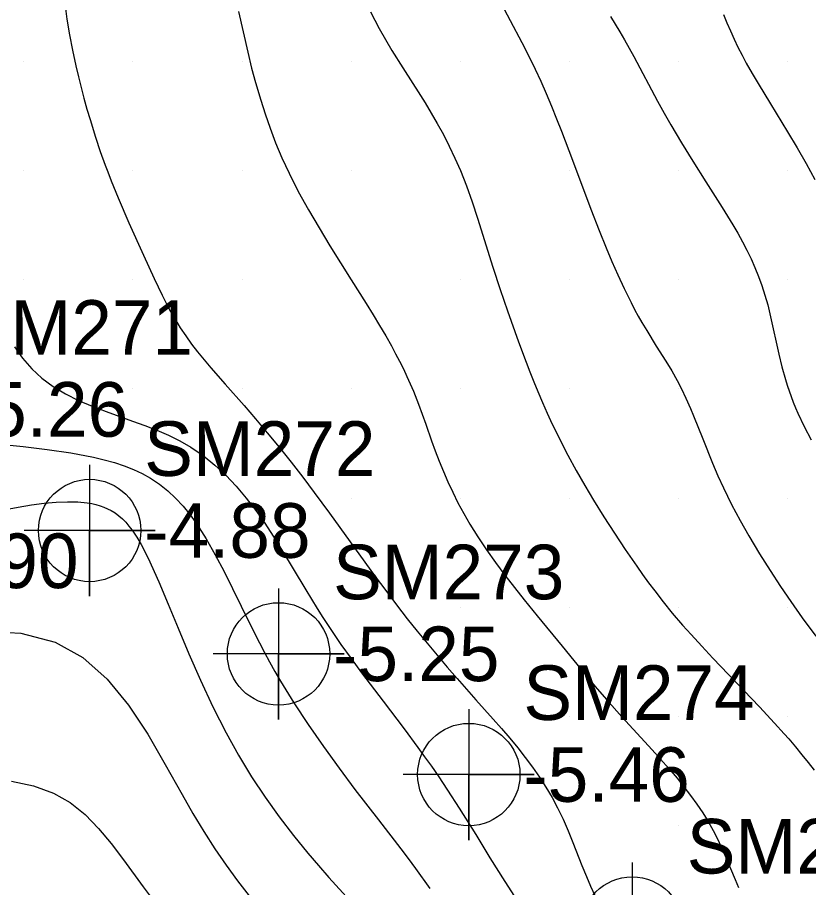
# Model space of a CAD drawing. Extents: x 2602990 to 2605851, y 618069 to 619180.
# Drawn here: x 2604199.71 to 2604235.95, y 618352.16 to 618392.01 of the extents above; entities that cross this region are included whole.
import ezdxf

# ---------------------------------------------------------------- set-up
doc = ezdxf.new("R2010")
doc.units = 0
for name, color, linetype in [('Default', 7, 'Continuous'), ('DTM Contours Major', 7, 'Continuous'), ('DTM Contours Minor', 7, 'Continuous'), ('Exist DTM Breakline', 7, 'Continuous'), ('Exist DTM Breakline Underwater', 7, 'Continuous'), ('Exist DTM Regular Point Underwater CELL', 7, 'Continuous'), ('Exist DTM Regular Point Underwater Cogo Elevation', 7, 'Continuous'), ('Exist DTM Regular Point Underwater Cogo Number', 7, 'Continuous'), ('Exist DTM Scan Elevation Point', 7, 'Continuous')]:
    doc.layers.add(name, color=color, linetype=linetype)

# ---------------------------------------------------------------- blocks, each defined once
blk = doc.blocks.new('POINT_DISPLAY')
at = {"layer": 'Default'}
blk.add_line((0, 0), (0, 0), dxfattribs=at)

msp = doc.modelspace()

# ---------------------------------------------------------------- linework, layer by layer
at = {"layer": 'DTM Contours Major'}
msp.add_lwpolyline([(2604215.888, 618392.269), (2604216.082, 618391.886), (2604216.282, 618391.508), (2604216.565, 618391.003), (2604216.862, 618390.503), (2604217.366, 618389.698), (2604218.174, 618388.432), (2604218.383, 618388.095), (2604218.663, 618387.632), (2604218.942, 618387.149), (2604219.219, 618386.646), (2604219.489, 618386.121), (2604219.751, 618385.572), (2604220, 618385), (2604220.276, 618384.293), (2604220.536, 618383.562), (2604220.782, 618382.815), (2604221.481, 618380.582), (2604221.819, 618379.556), (2604222.159, 618378.571), (2604222.667, 618377.151), (2604223.008, 618376.23), (2604223.181, 618375.777), (2604223.359, 618375.328), (2604223.541, 618374.883), (2604223.757, 618374.381), (2604223.979, 618373.884), (2604224.208, 618373.393), (2604224.444, 618372.909), (2604224.684, 618372.432), (2604224.928, 618371.964), (2604225.309, 618371.264), (2604225.698, 618370.581), (2604226.096, 618369.911), (2604226.57, 618369.145), (2604227.054, 618368.392), (2604227.546, 618367.651), (2604228.078, 618366.878), (2604228.348, 618366.497), (2604228.622, 618366.12), (2604228.901, 618365.747), (2604229.286, 618365.249), (2604229.702, 618364.738), (2604230.176, 618364.185), (2604230.565, 618363.749), (2604231.055, 618363.215), (2604231.571, 618362.665), (2604233.701, 618360.435), (2604234.395, 618359.693), (2604234.832, 618359.209), (2604235.042, 618358.97), (2604235.351, 618358.61), (2604235.647, 618358.25), (2604235.931, 618357.892), (2604236.202, 618357.534)], dxfattribs=at)
at = {"layer": 'DTM Contours Minor'}
for points in [[(2604221.738, 618392.895), (2604222.812, 618390.864), (2604223.223, 618390.059), (2604223.424, 618389.645), (2604223.682, 618389.089), (2604223.931, 618388.523), (2604224.174, 618387.949), (2604224.408, 618387.372), (2604224.635, 618386.796), (2604225.14, 618385.47), (2604225.981, 618383.227), (2604226.356, 618382.257), (2604226.676, 618381.462), (2604226.942, 618380.832), (2604227.211, 618380.219), (2604227.502, 618379.593), (2604227.816, 618378.956), (2604227.979, 618378.644), (2604228.146, 618378.336), (2604228.317, 618378.034), (2604228.533, 618377.67), (2604228.973, 618376.962), (2604229.406, 618376.275), (2604229.678, 618375.826), (2604229.932, 618375.378), (2604230.128, 618375.003), (2604230.331, 618374.581), (2604230.543, 618374.102), (2604230.685, 618373.764), (2604231.103, 618372.717), (2604231.553, 618371.594), (2604231.794, 618371.026), (2604232.047, 618370.465), (2604232.231, 618370.081), (2604232.422, 618369.704), (2604232.617, 618369.334), (2604232.816, 618368.971), (2604233.22, 618368.265), (2604233.707, 618367.451), (2604234.191, 618366.679), (2604234.666, 618365.952), (2604235.134, 618365.264), (2604235.661, 618364.523), (2604236.285, 618363.676)], [(2604201.908, 618392.415), (2604201.975, 618391.938), (2604202.091, 618391.221), (2604202.227, 618390.506), (2604202.382, 618389.789), (2604202.499, 618389.295), (2604202.624, 618388.8), (2604202.755, 618388.307), (2604202.893, 618387.818), (2604203.036, 618387.333), (2604203.287, 618386.526), (2604203.502, 618385.879), (2604203.726, 618385.246), (2604203.842, 618384.934), (2604203.997, 618384.534), (2604204.32, 618383.749), (2604204.814, 618382.609), (2604205.476, 618381.126), (2604205.965, 618380.061), (2604206.333, 618379.298), (2604206.524, 618378.922), (2604206.726, 618378.545), (2604206.941, 618378.169), (2604207.169, 618377.794), (2604207.415, 618377.424), (2604207.679, 618377.056), (2604207.96, 618376.692), (2604208.257, 618376.328), (2604208.567, 618375.963), (2604209.222, 618375.22), (2604210.093, 618374.24), (2604210.617, 618373.632), (2604211.154, 618372.992), (2604211.697, 618372.327), (2604212.24, 618371.645), (2604212.778, 618370.953), (2604213.304, 618370.257), (2604213.999, 618369.313), (2604215.62, 618367.066), (2604216.098, 618366.413), (2604216.581, 618365.762), (2604217.071, 618365.115), (2604217.567, 618364.475), (2604218.017, 618363.909), (2604218.472, 618363.351), (2604218.928, 618362.803), (2604219.386, 618362.265), (2604219.844, 618361.737), (2604220.705, 618360.767), (2604221.5, 618359.881), (2604221.886, 618359.442), (2604222.263, 618359.003), (2604222.627, 618358.561), (2604222.974, 618358.119), (2604223.306, 618357.672), (2604223.622, 618357.218), (2604223.919, 618356.757), (2604224.197, 618356.288), (2604224.453, 618355.81), (2604224.703, 618355.29), (2604224.933, 618354.762), (2604225.149, 618354.232), (2604225.562, 618353.182), (2604225.77, 618352.672), (2604225.96, 618352.233), (2604226.16, 618351.807)], [(2604209.837, 618392.284), (2604210.258, 618390.419), (2604210.436, 618389.689), (2604210.61, 618389.038), (2604210.851, 618388.217), (2604211.051, 618387.592), (2604211.278, 618386.943), (2604211.535, 618386.271), (2604211.825, 618385.581), (2604212.149, 618384.878), (2604212.574, 618384.043), (2604213.037, 618383.204), (2604213.525, 618382.371), (2604214.024, 618381.552), (2604215, 618380), (2604215.685, 618378.911), (2604216, 618378.399), (2604216.298, 618377.907), (2604216.578, 618377.431), (2604216.839, 618376.97), (2604217.033, 618376.613), (2604217.216, 618376.263), (2604217.389, 618375.916), (2604217.552, 618375.573), (2604217.706, 618375.232), (2604217.851, 618374.89), (2604218.082, 618374.298), (2604218.409, 618373.393), (2604218.681, 618372.628), (2604218.851, 618372.165), (2604219.031, 618371.695), (2604219.222, 618371.222), (2604219.426, 618370.746), (2604219.647, 618370.269), (2604219.889, 618369.786), (2604220.15, 618369.301), (2604220.434, 618368.813), (2604220.801, 618368.226), (2604221.196, 618367.637), (2604221.611, 618367.05), (2604222.041, 618366.469), (2604222.478, 618365.9), (2604222.916, 618365.346), (2604223.515, 618364.609), (2604224.663, 618363.221), (2604225.733, 618361.905), (2604226.266, 618361.265), (2604226.709, 618360.755), (2604227.399, 618359.988), (2604228.787, 618358.476), (2604229.173, 618358.045), (2604229.553, 618357.61), (2604229.923, 618357.171), (2604230.238, 618356.78), (2604230.54, 618356.387), (2604230.828, 618355.99), (2604231.1, 618355.589), (2604231.352, 618355.184), (2604231.585, 618354.775), (2604231.776, 618354.402), (2604231.952, 618354.026), (2604232.118, 618353.65), (2604232.584, 618352.527), (2604232.741, 618352.161)], [(2604226.874, 618392.053), (2604227.092, 618391.708), (2604227.306, 618391.351), (2604227.517, 618390.983), (2604227.937, 618390.22), (2604229.035, 618388.182), (2604229.339, 618387.63), (2604229.646, 618387.086), (2604230.126, 618386.266), (2604230.64, 618385.428), (2604231.24, 618384.486), (2604231.998, 618383.301), (2604232.242, 618382.908), (2604232.478, 618382.515), (2604232.702, 618382.13), (2604232.916, 618381.742), (2604233.12, 618381.352), (2604233.312, 618380.958), (2604233.491, 618380.559), (2604233.656, 618380.155), (2604233.81, 618379.732), (2604233.95, 618379.299), (2604234.076, 618378.854), (2604234.212, 618378.306), (2604234.589, 618376.587), (2604234.729, 618376.004), (2604234.889, 618375.424), (2604234.97, 618375.166), (2604235.056, 618374.908), (2604235.148, 618374.652), (2604235.246, 618374.396), (2604235.35, 618374.141), (2604235.46, 618373.887), (2604235.752, 618373.274), (2604236.074, 618372.666)], [(2604232.049, 618392.152), (2604232.205, 618391.77), (2604232.367, 618391.393), (2604232.538, 618391.02), (2604232.715, 618390.65), (2604232.901, 618390.284), (2604233.094, 618389.921), (2604233.358, 618389.449), (2604233.633, 618388.98), (2604234.2, 618388.053), (2604234.991, 618386.772), (2604235.425, 618386.046), (2604235.841, 618385.321), (2604236.237, 618384.596)], [(2604199.566, 618376.923), (2604199.945, 618376.403), (2604200.361, 618375.925), (2604200.819, 618375.497), (2604201.342, 618375.108), (2604201.908, 618374.771), (2604202.508, 618374.474), (2604203.133, 618374.208), (2604203.775, 618373.963), (2604204.984, 618373.53), (2604205.539, 618373.326), (2604206.087, 618373.109), (2604206.624, 618372.875), (2604207.147, 618372.615), (2604207.652, 618372.325), (2604208.213, 618371.943), (2604208.746, 618371.515), (2604209.252, 618371.045), (2604209.734, 618370.54), (2604210.191, 618370.002), (2604210.625, 618369.438), (2604211.037, 618368.853), (2604211.43, 618368.252), (2604211.81, 618367.639), (2604212.912, 618365.793), (2604213.432, 618364.95), (2604213.697, 618364.535), (2604213.967, 618364.123), (2604214.243, 618363.712), (2604214.525, 618363.303), (2604214.992, 618362.647), (2604215.473, 618361.994), (2604216.454, 618360.698), (2604217.422, 618359.426), (2604218.053, 618358.578), (2604218.362, 618358.152), (2604218.669, 618357.72), (2604218.976, 618357.28), (2604219.414, 618356.629), (2604219.947, 618355.806), (2604220.701, 618354.591), (2604221.35, 618353.531), (2604222.033, 618352.436), (2604222.751, 618351.331)], [(2604198.864, 618372.467), (2604199.964, 618372.36), (2604201.074, 618372.232), (2604202.159, 618372.073), (2604203.188, 618371.876), (2604203.679, 618371.759), (2604204.148, 618371.626), (2604204.593, 618371.478), (2604205.017, 618371.311), (2604205.417, 618371.123), (2604205.796, 618370.913), (2604206.208, 618370.64), (2604206.593, 618370.334), (2604206.955, 618369.997), (2604207.296, 618369.629), (2604207.62, 618369.232), (2604207.929, 618368.805), (2604208.36, 618368.131), (2604208.772, 618367.408), (2604209.171, 618366.646), (2604209.564, 618365.857), (2604210.352, 618364.239), (2604210.792, 618363.369), (2604211.02, 618362.935), (2604211.257, 618362.499), (2604211.502, 618362.061), (2604211.759, 618361.621), (2604212.37, 618360.629), (2604213.03, 618359.628), (2604213.725, 618358.627), (2604214.443, 618357.634), (2604215.17, 618356.66), (2604216.242, 618355.262), (2604217.266, 618353.934), (2604217.602, 618353.489), (2604217.936, 618353.037), (2604218.593, 618352.117)], [(2604197.395, 618369.151), (2604199.739, 618369.59), (2604200.355, 618369.687), (2604200.937, 618369.762), (2604201.484, 618369.811), (2604201.995, 618369.832), (2604202.469, 618369.823), (2604202.903, 618369.782), (2604203.11, 618369.748), (2604203.306, 618369.705), (2604203.493, 618369.652), (2604203.671, 618369.589), (2604203.841, 618369.515), (2604204.003, 618369.431), (2604204.182, 618369.319), (2604204.351, 618369.192), (2604204.513, 618369.05), (2604204.669, 618368.891), (2604204.818, 618368.717), (2604204.964, 618368.526), (2604205.17, 618368.217), (2604205.372, 618367.873), (2604205.572, 618367.495), (2604205.772, 618367.083), (2604205.975, 618366.637), (2604206.183, 618366.159), (2604206.61, 618365.144), (2604207.069, 618364.036), (2604207.562, 618362.863), (2604208.091, 618361.655), (2604208.658, 618360.439), (2604209.265, 618359.245), (2604209.836, 618358.223), (2604210.436, 618357.242), (2604211.058, 618356.302), (2604211.697, 618355.404), (2604212.349, 618354.551), (2604213.009, 618353.742), (2604213.493, 618353.178), (2604213.977, 618352.631), (2604214.938, 618351.566)], [(2604198.15, 618363.901), (2604199.866, 618363.813), (2604201.442, 618363.41), (2604202.711, 618362.698), (2604203.819, 618361.708), (2604204.796, 618360.512), (2604205.674, 618359.184), (2604206.481, 618357.799), (2604207.248, 618356.429), (2604207.75, 618355.56), (2604208.25, 618354.73), (2604208.755, 618353.939), (2604209.266, 618353.185), (2604209.788, 618352.47), (2604210.325, 618351.791)], [(2604199.43, 618357.039), (2604200.442, 618356.824), (2604201.365, 618356.493), (2604202.124, 618356.056), (2604202.806, 618355.508), (2604203.428, 618354.873), (2604204.007, 618354.175), (2604204.56, 618353.438), (2604205.466, 618352.195), (2604205.834, 618351.706)]]:
    msp.add_lwpolyline(points, dxfattribs=at)
at = {"layer": 'Exist DTM Breakline'}
msp.add_spline([(2604056.195, 618608.101), (2604070.612, 618564.846), (2604060.948, 618498.617), (2604052.223, 618447.183), (2604051.568, 618445.166), (2604051.779, 618438.355), (2604056.316, 618420.051), (2604056.045, 618414.227), (2604060.112, 618404.174), (2604065.814, 618393.977), (2604079.591, 618374.932), (2604102.645, 618354.376), (2604129.573, 618330.438), (2604185.644, 618288.739), (2604229.181, 618260.22), (2604259.941, 618240.43), (2604275.412, 618231.212), (2604276.014, 618212.47)], degree=3, dxfattribs=at)
at = {"layer": 'Exist DTM Breakline Underwater'}
msp.add_spline([(2604068.235, 618404.026), (2604081.862, 618390.481), (2604106.657, 618363.116), (2604137.711, 618338.436), (2604184.389, 618299.643), (2604239.062, 618271.475), (2604260.626, 618254.325), (2604289.805, 618238.046)], degree=3, dxfattribs=at)
at = {"layer": 'Exist DTM Regular Point Underwater CELL'}
for points in [[(2604203.015, 618371.516), (2604203.015, 618365.516), (2604203.015, 618368.516), (2604206.015, 618368.516), (2604200.015, 618368.516)], [(2604211.668, 618365.867), (2604211.668, 618359.867), (2604211.668, 618362.867), (2604214.668, 618362.867), (2604208.668, 618362.867)], [(2604220.385, 618360.341), (2604220.385, 618354.341), (2604220.385, 618357.341), (2604223.385, 618357.341), (2604217.385, 618357.341)], [(2604227.868, 618353.308), (2604227.868, 618347.308), (2604227.868, 618350.308), (2604230.868, 618350.308), (2604224.868, 618350.308)]]:
    msp.add_lwpolyline(points, dxfattribs=at)
for centre in [(2604203.015, 618368.516), (2604211.668, 618362.867), (2604220.385, 618357.341), (2604227.868, 618350.308)]:
    msp.add_circle(centre, 2.344, dxfattribs=at)

# ---------------------------------------------------------------- block references
at = {"layer": 'Exist DTM Scan Elevation Point', "xscale": 1.3123333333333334, "yscale": 1.3123333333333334}
for p in [(2604200, 618390), (2604205, 618390), (2604210, 618390), (2604215, 618390), (2604220, 618390), (2604225, 618390), (2604230, 618390), (2604235, 618390), (2604200, 618385), (2604205, 618385), (2604210, 618385), (2604215, 618385), (2604220, 618385), (2604225, 618385), (2604230, 618385), (2604235, 618385), (2604200, 618380), (2604205, 618380), (2604210, 618380), (2604215, 618380), (2604220, 618380), (2604225, 618380), (2604230, 618380), (2604235, 618380), (2604205, 618375), (2604210, 618375), (2604215, 618375), (2604220, 618375), (2604225, 618375), (2604230, 618375), (2604235, 618375), (2604215, 618370), (2604220, 618370), (2604225, 618370), (2604230, 618370), (2604235, 618370), (2604220, 618365), (2604225, 618365), (2604230, 618365), (2604235, 618365), (2604225, 618360), (2604230, 618360), (2604235, 618360), (2604230, 618355), (2604235, 618355)]:
    msp.add_blockref('POINT_DISPLAY', p, dxfattribs=at)

# ---------------------------------------------------------------- texts
at = {"layer": 'Exist DTM Regular Point Underwater Cogo Elevation'}
for s, p in [('-5.26', (2604197.159, 618372.812)), ('-4.88', (2604205.515, 618367.266)), ('-5.25', (2604214.168, 618361.617)), ('-5.46', (2604222.885, 618356.091))]:
    msp.add_text(s, height=2.5, dxfattribs=at).set_placement(p)
at = {"layer": 'Exist DTM Regular Point Underwater Cogo Number'}
for s, p in [('SM271', (2604197.159, 618376.562)), ('SM272', (2604205.515, 618371.016)), ('SM290', (2604191.913, 618365.878)), ('SM273', (2604214.168, 618365.367)), ('SM274', (2604222.885, 618359.841)), ('SM275', (2604230.368, 618352.808))]:
    msp.add_text(s, height=2.5, dxfattribs=at).set_placement(p)

doc.saveas('drawing.dxf')
